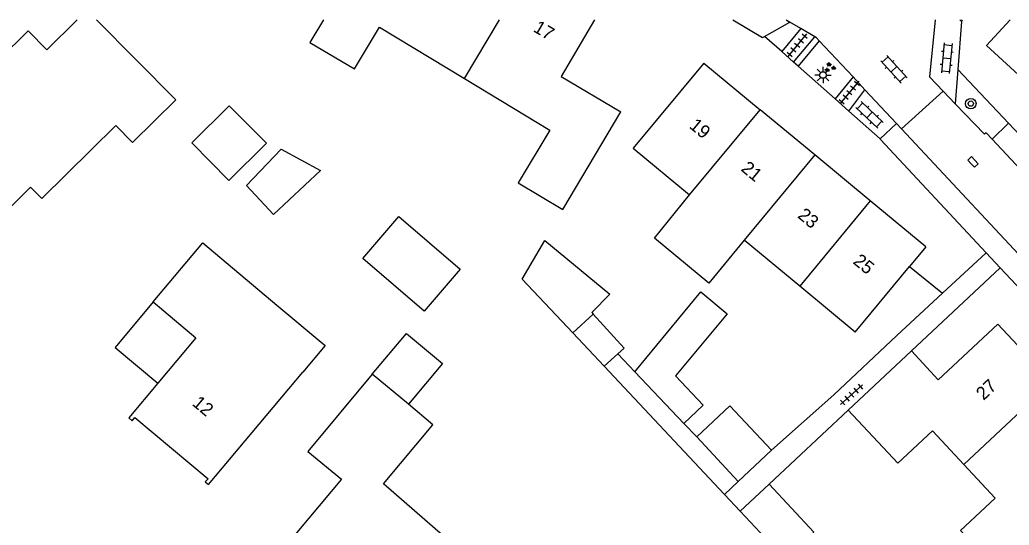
# Model space of a CAD drawing. Extents: x 136000 to 141000, y 400494 to 402006.
# Drawn here: x 137260.2 to 137335.3, y 401961.6 to 402000 of the extents above; entities that cross this region are included whole.
import ezdxf

# ---------------------------------------------------------------- set-up
doc = ezdxf.new("R2010")
doc.units = 0
for name, color, linetype in [('gg-afsc-erfafscheiding', 7, 'Continuous'), ('gg-anno-huisnummerreeks BGT', 7, 'Continuous'), ('gg-bbg-gedigitaliseerde bebouwing', 7, 'Continuous'), ('gg-bbg-gedigitaliseerde bijgebouw', 7, 'Continuous'), ('gg-bbg-hoofdgebouw', 7, 'Continuous'), ('gg-bbg-luifel en loopbrug', 7, 'Continuous'), ('gg-bbg-tussenscheiding', 7, 'Continuous'), ('gg-knt-verharding', 7, 'Continuous'), ('gg-knt-verharding nz', 7, 'Continuous'), ('gt-grn-groengrens', 7, 'Continuous'), ('gt-symb-boom', 7, 'Continuous'), ('gt-symb-groenvak', 7, 'Continuous'), ('gt-symb-klinker verharding', 7, 'Continuous'), ('gt-symb-kolk', 7, 'Continuous'), ('gt-symb-lichtmast', 7, 'Continuous'), ('gt-symb-tegel verharding', 7, 'Continuous')]:
    doc.layers.add(name, color=color, linetype=linetype)

# ---------------------------------------------------------------- blocks, each defined once
blk = doc.blocks.new('gt0-TEG1')
at = {"layer": 'gt-symb-tegel verharding'}
for p, q in [((-1.125, 0), (1.125, 0)), ((-0.9, -0.25), (-0.9, 0.25)), ((-0.45, -0.25), (-0.45, 0.25)), ((0, -0.25), (0, 0.25)), ((0.45, -0.25), (0.45, 0.25)), ((0.9, -0.25), (0.9, 0.25))]:
    blk.add_line(p, q, dxfattribs=at)
blk = doc.blocks.new('gt0-KL1')
at = {"layer": 'gt-symb-klinker verharding'}
for p, q in [((-1.15, 0.3), (1.15, 0.3)), ((-1, -0.3), (-1, 0.3)), ((-0.5, 0.3), (-0.5, 0.45)), ((0, -0.3), (0, 0.3)), ((0.5, 0.3), (0.5, 0.45)), ((1, -0.3), (1, 0.3)), ((-1.15, -0.3), (1.15, -0.3)), ((-0.5, -0.45), (-0.5, -0.3)), ((0.5, -0.45), (0.5, -0.3))]:
    blk.add_line(p, q, dxfattribs=at)
blk = doc.blocks.new('gt0-BOOM')
at = {"layer": 'gt-symb-boom'}
for radius in [0.4, 0.2]:
    blk.add_circle((0, 0), radius, dxfattribs=at)
blk = doc.blocks.new('gt0-LMAST')
at = {"layer": 'gt-symb-lichtmast'}
for p, q in [((-0.182, 0.173), (-0.447, 0.438)), ((-0.005, 0.246), (-0.005, 0.621)), ((0.172, 0.173), (0.437, 0.438)), ((-0.255, -0.004), (-0.63, -0.004)), ((-0.182, -0.181), (-0.447, -0.446)), ((-0.005, -0.254), (-0.005, -0.629)), ((0.437, -0.446), (0.172, -0.181)), ((0.245, -0.004), (0.62, -0.004))]:
    blk.add_line(p, q, dxfattribs=at)
blk.add_circle((-0.005, -0.004), 0.25, dxfattribs=at)
blk = doc.blocks.new('gt0-GRVAK')
at = {"layer": 'gt-symb-groenvak'}
for p, q in [((-0.11, 0.189), (-0.228, 0.24)), ((-0.182, 0.153), (0.088, 0.153)), ((-0.091, 0.211), (-0.156, 0.322)), ((-0.047, 0.214), (-0.047, 0.393)), ((-0.004, 0.211), (0.061, 0.322)), ((0.015, 0.189), (0.133, 0.24)), ((0.262, -0.052), (0.197, 0.059)), ((0.305, -0.049), (0.305, 0.13)), ((0.349, -0.052), (0.414, 0.059)), ((-0.245, -0.228), (-0.363, -0.177)), ((-0.318, -0.264), (-0.047, -0.264)), ((-0.226, -0.206), (-0.291, -0.095)), ((-0.183, -0.203), (-0.183, -0.024)), ((-0.139, -0.206), (-0.074, -0.095)), ((-0.12, -0.228), (-0.002, -0.177)), ((0.243, -0.074), (0.125, -0.023)), ((0.17, -0.11), (0.441, -0.11)), ((0.368, -0.074), (0.486, -0.023))]:
    blk.add_line(p, q, dxfattribs=at)
blk = doc.blocks.new('gt0-KOLK')
at = {"layer": 'gt-symb-kolk'}
blk.add_lwpolyline([(0, 0), (0.375, 0), (0.375, 0.4), (-0.375, 0.4), (-0.375, 0), (0, 0)], dxfattribs=at)

msp = doc.modelspace()

# ---------------------------------------------------------------- linework, layer by layer
at = {"layer": 'gg-afsc-erfafscheiding'}
for p, q in [((137331.682, 401999.878), (137331.765, 402000)), ((137318.025, 401997.585), (137316.716, 401998.743)), ((137318.926, 401996.788), (137318.025, 401997.585)), ((137319.266, 401996.487), (137318.926, 401996.788)), ((137322.083, 401993.995), (137319.266, 401996.487)), ((137331.408, 401996.232), (137335.25, 401992.14)), ((137323.127, 401993.071), (137322.083, 401993.995)), ((137325.512, 401990.961), (137323.127, 401993.071)), ((137327.729, 401981.269), (137330.236, 401979.232)), ((137306.869, 401973.263), (137305.574, 401974.628)), ((137304.547, 401973.692), (137313.68, 401963.958)), ((137317.064, 401964.737), (137323.08, 401970.35)), ((137311.573, 401968.323), (137310.595, 401969.335)), ((137314.734, 401964.947), (137313.68, 401963.958)), ((137313.68, 401963.958), (137314.87, 401962.69))]:
    msp.add_line(p, q, dxfattribs=at)
msp.add_lwpolyline([(137317.257, 401967.309), (137321.979, 401971.525), (137326.779, 401976.025), (137330.236, 401979.232)], dxfattribs=at)
at = {"layer": 'gg-bbg-gedigitaliseerde bebouwing'}
for p, q in [((137270.294, 401978.572), (137274.068, 401983.066)), ((137274.068, 401983.066), (137279.701, 401978.334)), ((137319.394, 401979.77), (137315.184, 401983.259)), ((137323.599, 401976.285), (137327.729, 401981.269)), ((137323.599, 401976.285), (137319.394, 401979.77)), ((137274.504, 401964.698), (137281.671, 401973.246)), ((137286.941, 401973.09), (137282.04, 401967.22)), ((137289.694, 401970.796), (137286.941, 401973.09))]:
    msp.add_line(p, q, dxfattribs=at)
for points in [[(137260.996, 401987.283), (137261.85, 401986.43), (137267.47, 401991.96), (137268.74, 401990.67), (137272.01, 401993.91), (137265.991, 402000)], [(137283.222, 402000), (137282.2, 401998.27), (137285.58, 401996.27), (137287.49, 401999.43), (137293.937, 401995.539)], [(137312.12, 401996.71), (137306.76, 401990.24), (137311.033, 401986.699)], [(137293.937, 401995.539), (137300.43, 401991.62), (137298.01, 401987.61), (137301.42, 401985.6), (137305.81, 401993)], [(137315.184, 401983.259), (137312.487, 401980.007), (137308.379, 401983.414), (137311.033, 401986.699)], [(137279.701, 401978.334), (137283.363, 401975.265), (137281.671, 401973.246)], [(137289.79, 401952.96), (137294.653, 401958.782), (137287.793, 401964.746), (137291.548, 401969.251), (137289.694, 401970.796)], [(137323.08, 401970.35), (137326.84, 401966.32), (137329.47, 401968.78), (137331.85, 401966.23)], [(137331.85, 401966.23), (137334.24, 401963.67), (137331.61, 401961.21), (137335.358, 401957.198)]]:
    msp.add_lwpolyline(points, dxfattribs=at)
at = {"layer": 'gg-bbg-gedigitaliseerde bijgebouw'}
for p, q in [((137304.547, 401973.692), (137302.155, 401976.234)), ((137305.574, 401974.628), (137304.547, 401973.692)), ((137310.595, 401969.335), (137306.869, 401973.263)), ((137314.734, 401964.947), (137311.573, 401968.323)), ((137317.257, 401967.309), (137314.734, 401964.947)), ((137314.87, 401962.69), (137317.064, 401964.737))]:
    msp.add_line(p, q, dxfattribs=at)
for points in [[(137276.056, 401987.805), (137278.897, 401990.621), (137276.082, 401993.462), (137273.24, 401990.647), (137276.056, 401987.805)], [(137277.379, 401987.407), (137280.029, 401990.163), (137282.997, 401988.549), (137279.432, 401985.223), (137277.379, 401987.407)], [(137302.155, 401976.234), (137298.32, 401980.31), (137300.036, 401983.239), (137304.966, 401979.15), (137303.598, 401977.763), (137303.712, 401977.638)], [(137306.869, 401973.263), (137311.897, 401979.33), (137313.889, 401977.679), (137309.972, 401972.952), (137312.075, 401970.735), (137310.595, 401969.335)], [(137303.712, 401977.638), (137306.06, 401975.07), (137305.574, 401974.628)], [(137311.573, 401968.323), (137314.096, 401970.685), (137317.257, 401967.309)], [(137317.064, 401964.737), (137320.474, 401961.081), (137318.281, 401959.034), (137314.87, 401962.69)]]:
    msp.add_lwpolyline(points, dxfattribs=at)
at = {"layer": 'gg-bbg-hoofdgebouw'}
for p, q in [((137333.58, 401998.04), (137335.378, 402000)), ((137312.12, 401996.71), (137316.395, 401993.171)), ((137320.545, 401989.735), (137316.395, 401993.171)), ((137324.757, 401986.248), (137320.545, 401989.735)), ((137328.97, 401982.76), (137324.757, 401986.248)), ((137328.97, 401982.76), (137327.729, 401981.269)), ((137323.08, 401970.35), (137327.88, 401974.85))]:
    msp.add_line(p, q, dxfattribs=at)
for points in [[(137260.996, 401987.283), (137258.07, 401984.4), (137252.038, 401990.522), (137260.803, 401999.158), (137262.213, 401997.727), (137264.527, 402000)], [(137303.813, 402000), (137301.27, 401995.7), (137305.81, 401993)], [(137333.58, 401998.04), (137338.747, 401993.319), (137336.521, 401990.883), (137340.869, 401986.911)], [(137270.294, 401978.572), (137273.54, 401975.851), (137270.649, 401972.402)], [(137327.88, 401974.85), (137329.91, 401972.66), (137334.44, 401976.89), (137338.542, 401972.502)], [(137270.649, 401972.402), (137268.443, 401969.77), (137268.702, 401969.552), (137268.911, 401969.802), (137274.464, 401965.147), (137274.259, 401964.903), (137274.504, 401964.698)], [(137282.04, 401967.22), (137284.59, 401965.1), (137280.43, 401960.13), (137283.87, 401957.255)]]:
    msp.add_lwpolyline(points, dxfattribs=at)
at = {"layer": 'gg-bbg-luifel en loopbrug'}
for points in [[(137288.955, 401985.057), (137293.615, 401981.067), (137290.883, 401977.877), (137286.223, 401981.867), (137288.955, 401985.057)], [(137270.294, 401978.572), (137267.403, 401975.123), (137270.649, 401972.402)], [(137286.941, 401973.09), (137289.526, 401976.186), (137292.281, 401973.886), (137289.694, 401970.796)]]:
    msp.add_lwpolyline(points, dxfattribs=at)
at = {"layer": 'gg-bbg-tussenscheiding'}
for p, q in [((137293.937, 401995.539), (137296.595, 402000)), ((137311.033, 401986.699), (137316.395, 401993.171)), ((137320.545, 401989.735), (137315.184, 401983.259)), ((137324.757, 401986.248), (137319.394, 401979.77)), ((137302.155, 401976.234), (137303.712, 401977.638)), ((137331.85, 401966.23), (137338.542, 401972.502))]:
    msp.add_line(p, q, dxfattribs=at)
at = {"layer": 'gg-knt-verharding'}
for p, q in [((137314.311, 402000), (137316.572, 401998.662)), ((137316.716, 401998.743), (137318.646, 401999.83)), ((137318.358, 402000), (137318.646, 401999.83)), ((137319.478, 401999.338), (137318.646, 401999.83)), ((137331.682, 401999.878), (137331.408, 401996.232)), ((137331.559, 402000), (137331.682, 401999.878)), ((137319.478, 401999.338), (137318.025, 401997.585)), ((137320.544, 401998.709), (137319.478, 401999.338)), ((137316.572, 401998.662), (137316.716, 401998.743)), ((137318.926, 401996.788), (137320.544, 401998.709)), ((137323.446, 401995.657), (137320.885, 401998.399)), ((137331.408, 401996.232), (137331.212, 401993.627)), ((137323.446, 401995.657), (137322.083, 401993.995)), ((137324.352, 401994.686), (137323.446, 401995.657)), ((137323.127, 401993.071), (137324.352, 401994.686)), ((137330.294, 401994.59), (137327.132, 401991.708)), ((137331.212, 401993.627), (137330.294, 401994.59)), ((137333.42, 401991.31), (137331.212, 401993.627)), ((137327.132, 401991.708), (137326.749, 401992.119)), ((137334.014, 401990.934), (137335.25, 401992.14)), ((137335.25, 401992.14), (137340.346, 401986.765)), ((137330.236, 401979.232), (137333.554, 401982.31)), ((137334.62, 401981.169), (137333.554, 401982.31)), ((137327.88, 401974.85), (137334.62, 401981.169)), ((137382.56, 401929.86), (137334.62, 401981.169))]:
    msp.add_line(p, q, dxfattribs=at)
for points in [[(137329.67, 402000), (137329.26, 401995.675), (137330.294, 401994.59)], [(137320.885, 401998.399), (137320.66, 401998.64), (137320.544, 401998.709)], [(137327.132, 401991.708), (137382.19, 401932.74), (137382.56, 401929.86)], [(137334.014, 401990.934), (137333.56, 401991.42), (137333.42, 401991.31)], [(137333.554, 401982.31), (137325.526, 401990.902), (137325.512, 401990.961)]]:
    msp.add_lwpolyline(points, dxfattribs=at)
at = {"layer": 'gg-knt-verharding nz'}
for p, q in [((137324.352, 401994.686), (137326.749, 401992.119)), ((137326.749, 401992.119), (137325.512, 401990.961))]:
    msp.add_line(p, q, dxfattribs=at)
msp.add_lwpolyline([(137334.014, 401990.934), (137385.21, 401936.12), (137391.81, 401933.63)], dxfattribs=at)
at = {"layer": 'gt-grn-groengrens'}
msp.add_line((137320.885, 401998.399), (137319.266, 401996.487), dxfattribs=at)

# ---------------------------------------------------------------- block references
at = {"layer": 'gt-symb-boom'}
msp.add_blockref('gt0-BOOM', (137332.387, 401993.633), dxfattribs=at)
at = {"layer": 'gt-symb-groenvak'}
msp.add_blockref('gt0-GRVAK', (137321.674, 401996.377), dxfattribs=at)
at = {"layer": 'gt-symb-klinker verharding'}
for p, rotation in [((137330.56, 401997.089), -95.33444003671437), ((137326.555, 401996.247), -47.55289814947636), ((137324.697, 401992.776), -43.50002865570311)]:
    msp.add_blockref('gt0-KL1', p, dxfattribs=dict(at, rotation=rotation))
at = {"layer": 'gt-symb-kolk', "rotation": -46.94423037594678}
msp.add_blockref('gt0-KOLK', (137332.409, 401989.071), dxfattribs=at)
at = {"layer": 'gt-symb-lichtmast'}
msp.add_blockref('gt0-LMAST', (137321.169, 401995.809), dxfattribs=at)
at = {"layer": 'gt-symb-tegel verharding'}
for p, rotation in [((137319.201, 401998.071), -129.64417495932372), ((137323.164, 401994.481), -129.64417495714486), ((137323.329, 401971.533), -138.1236026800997)]:
    msp.add_blockref('gt0-TEG1', p, dxfattribs=dict(at, rotation=rotation))

# ---------------------------------------------------------------- texts
at = {"layer": 'gg-anno-huisnummerreeks BGT'}
for s, rotation, p in [('17', 329.4, (137299.092, 401999.155)), ('19', 320.4, (137310.94, 401991.844)), ('21', 320.4, (137314.873, 401988.588)), ('23', 320.4, (137319.168, 401985.032)), ('25', 320.4, (137323.38, 401981.545)), ('27', 43.1, (137333.357, 401971.053)), ('12', 320.1, (137273.204, 401970.769))]:
    msp.add_text(s, height=1, rotation=rotation, dxfattribs=at).set_placement(p)

doc.saveas('drawing.dxf')
